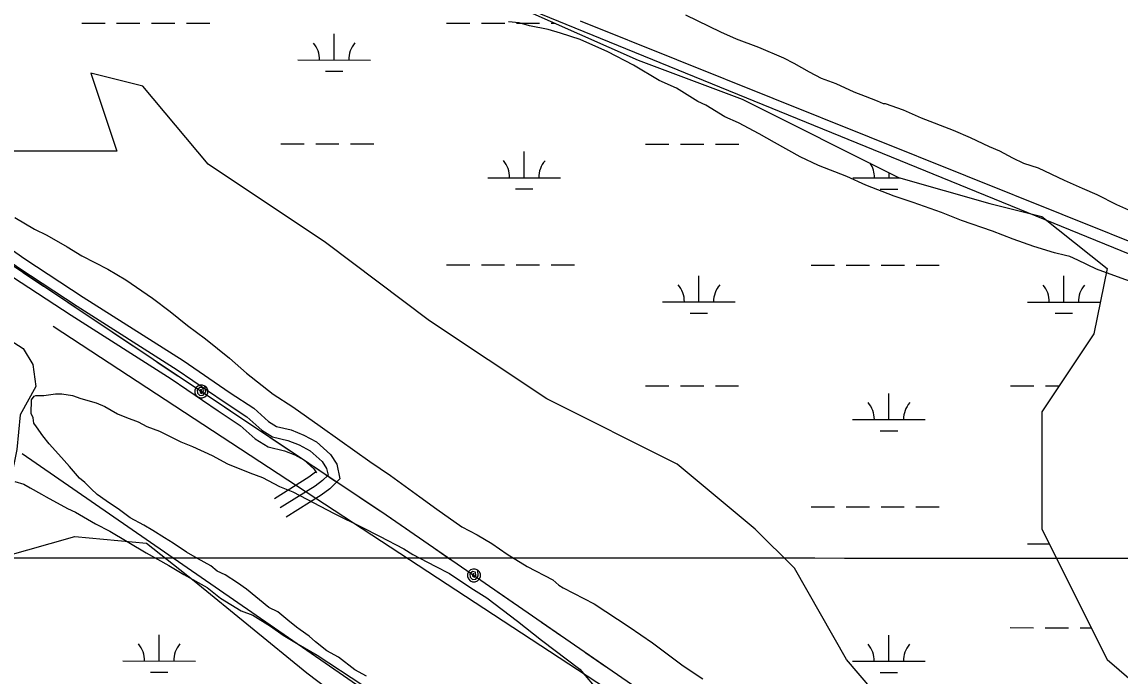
# Model space of a CAD drawing. Extents: x 3245246 to 3283090, y 806824 to 832173.
# Drawn here: x 3266287 to 3267798, y 824164 to 825064 of the extents above; entities that cross this region are included whole.
import ezdxf

# ---------------------------------------------------------------- set-up
doc = ezdxf.new("R2010")
doc.units = 0
for name, color, linetype in [('V-GRID-MAJR', 7, 'Continuous'), ('V-ROAD-CNTR', 7, 'Continuous'), ('V-SITE-VEGE', 7, 'Continuous'), ('V-TOPO-SHOR', 7, 'Continuous'), ('V-UTIL-LINE', 7, 'Continuous'), ('V-WETL-SWMP', 7, 'Continuous')]:
    doc.layers.add(name, color=color, linetype=linetype)

msp = doc.modelspace()

# ---------------------------------------------------------------- linework, layer by layer
at = {"layer": 'V-GRID-MAJR'}
msp.add_spline([(3249423.5, 824337.8), (3254658.5, 824333.6), (3259893.4, 824330.1), (3265128.4, 824327.5), (3270363.4, 824325.6), (3275598.4, 824324.4), (3280833.3, 824324.1)], degree=3, dxfattribs=at)
at = {"layer": 'V-ROAD-CNTR'}
for points in [[(3267055.4, 825066), (3267850.3, 824746.5), (3268555, 824466.2)], [(3266145.9, 824868.9), (3266148.9, 824847.5), (3266155.5, 824827.6), (3266166.1, 824816.8), (3266185.7, 824797.9), (3266221.5, 824769.2), (3266282.9, 824725.9), (3266363.3, 824673.2), (3266500.7, 824585.7), (3266565.5, 824541.6), (3266596.9, 824520.8), (3266617.3, 824502.4), (3266631.9, 824493.5), (3266653.1, 824488.5), (3266668.9, 824482.2), (3266684, 824474.3), (3266700.4, 824459.2), (3266706.4, 824449.8), (3266708.4, 824440.5), (3266701, 824433.1), (3266690.5, 824425.6), (3266642.7, 824395.5)], [(3266132.5, 824856), (3266134.2, 824844.1), (3266142.4, 824819.5), (3266155.6, 824806.1), (3266175.8, 824786.6), (3266212.5, 824757.2), (3266274.5, 824713.5), (3266355.2, 824660.6), (3266492.4, 824573.2), (3266557.1, 824529.2), (3266587.7, 824509), (3266608.3, 824490.4), (3266626.1, 824479.4), (3266648.6, 824474.1), (3266662.7, 824468.5), (3266675.2, 824461.9), (3266688.8, 824449.4), (3266692.3, 824444), (3266692, 824445.3), (3266691.3, 824444.6), (3266682.1, 824438), (3266634.7, 824408.1)], [(3266162.6, 824857.9), (3266163.5, 824850.9), (3266168.6, 824835.6), (3266176.7, 824827.5), (3266195.7, 824809.1), (3266230.5, 824781.2), (3266291.4, 824738.3), (3266371.4, 824685.8), (3266508.9, 824598.2), (3266573.8, 824554.1), (3266606.2, 824532.7), (3266626.3, 824514.5), (3266637.7, 824507.5), (3266657.6, 824502.8), (3266675.2, 824495.8), (3266692.7, 824486.6), (3266711.9, 824468.9), (3266720.5, 824455.7), (3266724.8, 824435.6), (3266710.7, 824421.6), (3266698.8, 824413.1), (3266650.7, 824382.8)]]:
    msp.add_lwpolyline(points, dxfattribs=at)
at = {"layer": 'V-SITE-VEGE'}
for p, q in [((3267199.9, 825074.1), (3267248.4, 825050.8)), ((3266971.1, 825063), (3266956.8, 825064.4)), ((3266985.3, 825059.2), (3266971.1, 825063)), ((3267011.4, 825054.1), (3266985.3, 825059.2)), ((3267028, 825049.1), (3267011.4, 825054.1)), ((3267055.3, 825040.3), (3267028, 825049.1)), ((3267093.2, 825023.1), (3267055.3, 825040.3)), ((3267248.4, 825050.8), (3267269.7, 825040.9)), ((3267269.7, 825040.9), (3267300.6, 825029.8)), ((3267300.6, 825029.8), (3267334.9, 825015)), ((3267128.7, 825004.8), (3267093.2, 825023.1)), ((3267334.9, 825015), (3267349.1, 825007.7)), ((3267164.1, 824984), (3267128.7, 825004.8)), ((3267349.1, 825007.7), (3267370.4, 824995.5)), ((3267370.4, 824995.5), (3267386.9, 824986.9)), ((3267187.8, 824973), (3267164.1, 824984)), ((3267386.9, 824986.9), (3267407.1, 824979.5)), ((3267217.3, 824954.7), (3267187.8, 824973)), ((3267407.1, 824979.5), (3267431.9, 824968.4)), ((3267431.9, 824968.4), (3267447.3, 824962.2)), ((3267228, 824949.8), (3267217.3, 824954.7)), ((3267254, 824933.9), (3267228, 824949.8)), ((3267447.3, 824962.2), (3267463.9, 824956)), ((3267463.9, 824956), (3267472.2, 824952.3)), ((3267472.2, 824952.3), (3267474.6, 824952.3)), ((3267474.6, 824952.3), (3267499.5, 824943.6)), ((3267499.5, 824943.6), (3267524.3, 824932.6)), ((3267272.9, 824925.3), (3267254, 824933.9)), ((3267301.3, 824910.6), (3267272.9, 824925.3)), ((3267524.3, 824932.6), (3267568.2, 824915.3)), ((3267322.6, 824898.4), (3267301.3, 824910.6)), ((3267568.2, 824915.3), (3267591.9, 824905.4)), ((3267591.9, 824905.4), (3267617.9, 824893.1)), ((3267358, 824878.9), (3267322.6, 824898.4)), ((3267617.9, 824893.1), (3267632.1, 824887)), ((3267382.9, 824866.6), (3267358, 824878.9)), ((3267632.1, 824887), (3267649.8, 824877.2)), ((3267649.8, 824877.2), (3267665.2, 824869.8)), ((3267422, 824851.8), (3267382.9, 824866.6)), ((3267665.2, 824869.8), (3267685.4, 824863.6)), ((3267685.4, 824863.6), (3267720.9, 824846.4)), ((3267448, 824839.5), (3267422, 824851.8)), ((3267720.9, 824846.4), (3267745.7, 824835.4)), ((3267487.1, 824824.7), (3267448, 824839.5)), ((3267745.7, 824835.4), (3267765.9, 824826.7)), ((3267513.2, 824816), (3267487.1, 824824.7)), ((3267552.3, 824802.3), (3267513.2, 824816)), ((3267765.9, 824826.7), (3267793.1, 824813.3)), ((3267579.6, 824791.2), (3267552.3, 824802.3)), ((3267793.1, 824813.3), (3267817.9, 824802.2)), ((3266277.6, 824795.1), (3266304.8, 824779.2)), ((3267622.2, 824776.3), (3267579.6, 824791.2)), ((3266304.8, 824779.2), (3266321.4, 824770.7)), ((3266321.4, 824770.7), (3266349.7, 824754.8)), ((3267650.7, 824765.2), (3267622.2, 824776.3)), ((3266349.7, 824754.8), (3266369.8, 824742.6)), ((3267679.1, 824755.3), (3267650.7, 824765.2)), ((3267707.6, 824746.6), (3267679.1, 824755.3)), ((3266369.8, 824742.6), (3266405.3, 824724.2)), ((3267723, 824742.8), (3267707.6, 824746.6)), ((3267728.9, 824741.5), (3267723, 824742.8)), ((3267739.6, 824736.6), (3267728.9, 824741.5)), ((3266405.3, 824724.2), (3266430.1, 824709.6)), ((3267765.6, 824724.3), (3267739.6, 824736.6)), ((3267789.3, 824715.6), (3267765.6, 824724.3)), ((3266430.1, 824709.6), (3266466.7, 824684.1)), ((3267822.5, 824703.3), (3267789.3, 824715.6)), ((3266466.7, 824684.1), (3266491.4, 824665.8)), ((3266491.4, 824665.8), (3266515, 824646.5)), ((3266515, 824646.5), (3266539.7, 824628.2)), ((3266539.7, 824628.2), (3266572.7, 824601.6)), ((3266572.7, 824601.6), (3266596.3, 824581)), ((3266596.3, 824581), (3266632.8, 824551.9)), ((3266300.2, 824525.7), (3266300.3, 824544.2)), ((3266300.3, 824544.2), (3266304.1, 824549.2)), ((3266304.1, 824549.2), (3266306.5, 824550.4)), ((3266306.5, 824550.4), (3266317.6, 824550.3)), ((3266317.6, 824550.3), (3266333.7, 824552.7)), ((3266333.7, 824552.7), (3266342.3, 824552.6)), ((3266342.3, 824552.6), (3266357.1, 824550.1)), ((3266357.1, 824550.1), (3266368.2, 824546.3)), ((3266368.2, 824546.3), (3266389.2, 824540.1)), ((3266632.8, 824551.9), (3266659.9, 824534.8)), ((3266389.2, 824540.1), (3266401.5, 824535.1)), ((3266401.5, 824535.1), (3266418.7, 824525.1)), ((3266659.9, 824534.8), (3266697.7, 824508.1)), ((3266302.7, 824519.5), (3266300.2, 824525.7)), ((3266303.9, 824512.1), (3266302.7, 824519.5)), ((3266307.5, 824507.2), (3266303.9, 824512.1)), ((3266418.7, 824525.1), (3266431, 824520.1)), ((3266431, 824520.1), (3266447, 824513.8)), ((3266447, 824513.8), (3266459.3, 824507.6)), ((3266316.1, 824494.8), (3266307.5, 824507.2)), ((3266459.3, 824507.6), (3266476.6, 824501.3)), ((3266476.6, 824501.3), (3266506.1, 824486.4)), ((3266697.7, 824508.1), (3266724.8, 824488.7)), ((3266324.7, 824483.6), (3266316.1, 824494.8)), ((3266341.9, 824465), (3266324.7, 824483.6)), ((3266506.1, 824486.4), (3266522.1, 824480.1)), ((3266724.8, 824488.7), (3266766.1, 824459.5)), ((3266522.1, 824480.1), (3266549.2, 824467.6)), ((3266549.2, 824467.6), (3266570.1, 824456.4)), ((3266352.9, 824452.6), (3266341.9, 824465)), ((3266366.4, 824436.5), (3266352.9, 824452.6)), ((3266570.1, 824456.4), (3266600.9, 824443.9)), ((3266766.1, 824459.5), (3266794.4, 824440)), ((3266373.8, 824430.3), (3266366.4, 824436.5)), ((3266600.9, 824443.9), (3266618.2, 824437.6)), ((3266618.2, 824437.6), (3266641.5, 824425.2)), ((3266794.4, 824440), (3266834.5, 824410.9)), ((3266277.5, 824432.1), (3266289.8, 824428.3)), ((3266289.8, 824428.3), (3266298.5, 824423.3)), ((3266298.5, 824423.3), (3266314.4, 824414.6)), ((3266382.4, 824421.6), (3266373.8, 824430.3)), ((3266391, 824414.2), (3266382.4, 824421.6)), ((3266641.5, 824425.2), (3266660, 824417.7)), ((3266314.4, 824414.6), (3266320.6, 824410.9)), ((3266320.6, 824410.9), (3266350.1, 824394.6)), ((3266403.3, 824405.5), (3266391, 824414.2)), ((3266660, 824417.7), (3266716.6, 824387.7)), ((3266834.5, 824410.9), (3266858.1, 824393.9)), ((3266350.1, 824394.6), (3266361.2, 824389.7)), ((3266421.7, 824393), (3266403.3, 824405.5)), ((3266436.4, 824381.8), (3266421.7, 824393)), ((3266858.1, 824393.9), (3266892.3, 824369.6)), ((3266361.2, 824389.7), (3266388.3, 824373.5)), ((3266454.9, 824371.9), (3266436.4, 824381.8)), ((3266716.6, 824387.7), (3266754.8, 824369)), ((3266388.3, 824373.5), (3266408, 824363.5)), ((3266408, 824363.5), (3266458.4, 824333.6)), ((3266467.2, 824364.4), (3266454.9, 824371.9)), ((3266483.2, 824354.4), (3266467.2, 824364.4)), ((3266754.8, 824369), (3266779.4, 824356.5)), ((3266892.3, 824369.6), (3266913.6, 824358.6)), ((3266495.5, 824347), (3266483.2, 824354.4)), ((3266513.9, 824334.5), (3266495.5, 824347)), ((3266779.4, 824356.5), (3266812.6, 824339.1)), ((3266913.6, 824358.6), (3266933.7, 824346.4)), ((3266933.7, 824346.4), (3266954.9, 824331.8)), ((3266458.4, 824333.6), (3266489.2, 824316.2)), ((3266528.7, 824325.8), (3266513.9, 824334.5)), ((3266812.6, 824339.1), (3266824.9, 824331.6)), ((3266824.9, 824331.6), (3266855.7, 824315.4)), ((3266954.9, 824331.8), (3266982.1, 824314.7)), ((3266489.2, 824316.2), (3266510.1, 824303.7)), ((3266547.2, 824315.8), (3266528.7, 824325.8)), ((3266555.8, 824308.4), (3266547.2, 824315.8)), ((3266855.7, 824315.4), (3266875.4, 824305.4)), ((3266510.1, 824303.7), (3266542.1, 824286.2)), ((3266566.8, 824303.4), (3266555.8, 824308.4)), ((3266584, 824292.2), (3266566.8, 824303.4)), ((3266875.4, 824305.4), (3266904.9, 824285.5)), ((3266982.1, 824314.7), (3267017.5, 824296.4)), ((3266542.1, 824286.2), (3266560.5, 824271.3)), ((3266596.3, 824283.5), (3266584, 824292.2)), ((3266904.9, 824285.5), (3266927, 824271.8)), ((3267017.5, 824296.4), (3267025.8, 824289.1)), ((3267025.8, 824289.1), (3267031.7, 824285.5)), ((3267031.7, 824285.5), (3267074.3, 824263.4)), ((3266560.5, 824271.3), (3266588.8, 824253.9)), ((3266627.1, 824258.6), (3266596.3, 824283.5)), ((3266927, 824271.8), (3266968.8, 824239.5)), ((3266639.4, 824252.4), (3266627.1, 824258.6)), ((3267074.3, 824263.4), (3267122.7, 824231.8)), ((3266588.8, 824253.9), (3266604.8, 824247.7)), ((3266604.8, 824247.7), (3266629.4, 824232.7)), ((3266652.9, 824241.2), (3266639.4, 824252.4)), ((3266665.2, 824231.3), (3266652.9, 824241.2)), ((3266629.4, 824232.7), (3266646.6, 824220.3)), ((3266670.1, 824227.6), (3266665.2, 824231.3)), ((3266682.4, 824218.9), (3266670.1, 824227.6)), ((3266968.8, 824239.5), (3267002, 824213.4)), ((3267122.7, 824231.8), (3267154.5, 824209.9)), ((3266646.6, 824220.3), (3266667.5, 824207.8)), ((3266691, 824211.4), (3266682.4, 824218.9)), ((3266706.9, 824199), (3266691, 824211.4)), ((3267002, 824213.4), (3267054.8, 824173.7)), ((3267154.5, 824209.9), (3267197, 824178.3)), ((3266667.5, 824207.8), (3266693.3, 824192.9)), ((3266722.9, 824190.3), (3266706.9, 824199)), ((3266693.3, 824192.9), (3266756.1, 824151.8)), ((3266745.1, 824172.9), (3266722.9, 824190.3)), ((3266761.1, 824164.1), (3266745.1, 824172.9)), ((3267054.8, 824173.7), (3267081.8, 824141.4)), ((3267197, 824178.3), (3267224.1, 824160.1))]:
    msp.add_line(p, q, dxfattribs=at)
at = {"layer": 'V-TOPO-SHOR'}
for p, q in [((3269087.8, 822839), (3266330.2, 824645.3)), ((3266287.5, 824470.2), (3270278.6, 821717))]:
    msp.add_line(p, q, dxfattribs=at)
for points in [[(3264688.4, 825622.3), (3264753.5, 825596.2), (3264805.6, 825591.8), (3264948.8, 825518), (3265074.6, 825444.2), (3265226.4, 825357.3), (3265751.3, 824983.9), (3266055, 824779.8), (3266206.8, 824679.9), (3266241.5, 824645.2), (3266289.2, 824614.8), (3266302.2, 824593.1), (3266306.6, 824562.7), (3266284.9, 824523.7), (3266280.5, 824476), (3266271.8, 824432.6), (3266250.1, 824397.9), (3266224, 824345.8), (3266206.6, 824267.7), (3266206.6, 824241.7), (3266202.3, 824211.3)], [(3266413.8, 825315.4), (3268751.2, 824361.2), (3269128.7, 824181.2), (3271358.1, 822867.5), (3272904.3, 822039.6)]]:
    msp.add_lwpolyline(points, dxfattribs=at)
at = {"layer": 'V-UTIL-LINE'}
for points in [[(3264099.8, 825945.6), (3264926.9, 825632.5), (3265435.8, 825282.5), (3265934, 824956.7), (3266788.2, 824386.1)], [(3266288.8, 824719.7), (3266317.1, 824700.8)], [(3266350.4, 824678.6), (3266378.6, 824659.7)], [(3266411.9, 824637.5), (3266440.2, 824618.6)], [(3266473.4, 824596.3), (3266501.7, 824577.5)], [(3266534.1, 824555.8), (3266534.1, 824558.7), (3266532.2, 824557.3), (3266532.3, 824554.6), (3266534.9, 824553.2), (3266536.9, 824556), (3266536.1, 824560.6), (3266531.9, 824561.2), (3266528.2, 824558.1), (3266528.9, 824553.5), (3266532, 824550.3), (3266536.8, 824550.8), (3266540.1, 824555.2), (3266539.1, 824563.3), (3266535.9, 824564.6), (3266532.4, 824564.6), (3266529.1, 824563.3), (3266526.6, 824560.8), (3266525.3, 824557.6), (3266525.3, 824554), (3266526.6, 824550.8), (3266529.1, 824548.3), (3266532.4, 824547), (3266535.9, 824547), (3266539.1, 824548.3), (3266541.6, 824550.8), (3266543, 824554), (3266543, 824557.6), (3266541.6, 824560.8), (3266539.1, 824563.3)], [(3266566.6, 824534.1), (3266594.8, 824515.3)], [(3266628.1, 824493), (3266656.4, 824474.1)], [(3266689.6, 824451.9), (3266717.9, 824433)], [(3266751.2, 824410.8), (3266779.4, 824391.9)], [(3266788.2, 824386.1), (3268612.1, 823126.7), (3269526, 822506.7), (3269963.3, 822199.3), (3270404.7, 821892.7), (3271333.3, 821250.9), (3271806.3, 820946), (3272136.7, 820481.8), (3272808.5, 819584.8), (3273151.4, 819138.5), (3273399.7, 818596.6), (3274946.2, 816474.3)], [(3266788.2, 824386.1), (3266816.1, 824366.8)], [(3266849.1, 824344.1), (3266877, 824324.7)], [(3266909.1, 824302.6), (3266909.1, 824305.5), (3266907.2, 824304.1), (3266907.3, 824301.4), (3266909.9, 824300), (3266911.9, 824302.7), (3266911.2, 824307.3), (3266907, 824308.1), (3266903.3, 824304.9), (3266903.9, 824300.4), (3266906.9, 824297.1), (3266911.7, 824297.5), (3266915.1, 824301.9), (3266914.3, 824310), (3266911, 824311.4), (3266907.5, 824311.4), (3266904.3, 824310.1), (3266901.7, 824307.7), (3266900.3, 824304.5), (3266900.3, 824301), (3266901.6, 824297.7), (3266904, 824295.2), (3266907.2, 824293.8), (3266910.8, 824293.7), (3266914, 824295), (3266916.5, 824297.5), (3266917.9, 824300.7), (3266918, 824304.2), (3266916.7, 824307.5), (3266914.3, 824310)], [(3266941.2, 824280.4), (3266969.2, 824261.1)], [(3267002.1, 824238.4), (3267030.1, 824219.1)], [(3267063, 824196.3), (3267091, 824177)]]:
    msp.add_lwpolyline(points, dxfattribs=at)
at = {"layer": 'V-WETL-SWMP'}
for p, q in [((3266369.6, 825062.8), (3266401.6, 825062.8)), ((3266417.6, 825062.8), (3266449.6, 825062.8)), ((3266465.6, 825062.8), (3266497.6, 825062.8)), ((3266513.6, 825062.8), (3266545.6, 825062.8)), ((3266871.5, 825062.6), (3266903.5, 825062.6)), ((3266919.5, 825062.6), (3266951.5, 825062.6)), ((3266967.5, 825062.6), (3266999.5, 825062.6)), ((3267015.5, 825062.6), (3267020.8, 825062.6)), ((3266716.9, 825011.9), (3266716.9, 825047.9)), ((3266666.9, 825012), (3266766.9, 825011.9)), ((3266704.8, 824996.5), (3266728.8, 824996.5)), ((3266643.4, 824896.5), (3266675.4, 824896.5)), ((3266691.4, 824896.5), (3266723.4, 824896.5)), ((3266739.4, 824896.5), (3266771.4, 824896.5)), ((3267145.3, 824896.3), (3267177.3, 824896.3)), ((3267193.3, 824896.3), (3267225.3, 824896.3)), ((3267241.3, 824896.3), (3267273.3, 824896.3)), ((3266978.2, 824850), (3266978.2, 824886)), ((3266928.2, 824850), (3267028.2, 824850)), ((3267430.1, 824849.8), (3267495.6, 824849.7)), ((3267480.1, 824849.8), (3267480.1, 824857)), ((3266966.2, 824834.5), (3266990.2, 824834.5)), ((3267468.1, 824834.3), (3267492.1, 824834.3)), ((3266871.3, 824729.9), (3266903.3, 824729.9)), ((3266919.3, 824729.9), (3266951.3, 824729.9)), ((3266967.3, 824729.9), (3266999.3, 824729.9)), ((3267015.3, 824729.9), (3267047.3, 824729.9)), ((3267373.2, 824729.7), (3267405.2, 824729.7)), ((3267421.2, 824729.7), (3267453.2, 824729.7)), ((3267469.2, 824729.7), (3267501.2, 824729.7)), ((3267517.2, 824729.7), (3267549.2, 824729.7)), ((3267218.6, 824679.1), (3267218.6, 824715.1)), ((3267720.5, 824678.8), (3267720.5, 824714.8)), ((3267168.6, 824679.1), (3267268.6, 824679)), ((3267670.5, 824678.9), (3267770.5, 824678.8)), ((3267206.6, 824663.6), (3267230.6, 824663.6)), ((3267708.5, 824663.4), (3267732.5, 824663.4)), ((3267145.2, 824563.7), (3267177.2, 824563.6)), ((3267193.2, 824563.6), (3267225.2, 824563.6)), ((3267241.2, 824563.6), (3267273.2, 824563.6)), ((3267647.1, 824563.4), (3267679.1, 824563.4)), ((3267695.1, 824563.4), (3267714.2, 824563.4)), ((3267480, 824517.1), (3267480, 824553.1)), ((3267430, 824517.1), (3267530, 824517.1)), ((3267468, 824501.7), (3267492, 824501.6)), ((3267373.1, 824397.1), (3267405.1, 824397)), ((3267421.1, 824397), (3267453.1, 824397)), ((3267469.1, 824397), (3267501.1, 824397)), ((3267517.1, 824397), (3267549.1, 824397)), ((3267670.4, 824346.2), (3267700.4, 824346.2)), ((3267646.9, 824230.8), (3267678.9, 824230.7)), ((3267694.9, 824230.7), (3267726.9, 824230.7)), ((3267742.9, 824230.7), (3267758, 824230.7)), ((3266476, 824184.8), (3266476, 824220.8)), ((3267479.8, 824184.4), (3267479.9, 824220.4)), ((3266426, 824184.9), (3266526, 824184.8)), ((3267429.8, 824184.4), (3267529.8, 824184.4)), ((3266464, 824169.4), (3266488, 824169.4)), ((3267467.8, 824169), (3267491.8, 824169))]:
    msp.add_line(p, q, dxfattribs=at)
for points in [[(3266095.4, 825460.2), (3266382.1, 825370.6), (3266579.2, 825262.9), (3266812.2, 825155.3), (3267134.8, 825011.9), (3267278.2, 824958), (3267493.2, 824850.4), (3267618.7, 824814.6), (3267690.4, 824796.6), (3267780, 824724.9), (3267762, 824635.2), (3267690.4, 824527.6), (3267690.4, 824366.2), (3267780, 824186.8), (3267905.4, 824079.2), (3268156.3, 823953.7), (3268263.9, 823881.9), (3268317.6, 823828.1), (3268425.1, 823756.4), (3268550.6, 823917.8), (3268622.3, 824025.4), (3268729.8, 824043.3)], [(3268819.4, 823290.1), (3268640.2, 823361.8), (3268622.3, 823469.4), (3268532.7, 823523.2), (3268514.8, 823469.4), (3268496.8, 823451.5), (3268263.9, 823595), (3267780, 823881.9), (3267529.1, 824061.3), (3267421.5, 824186.8), (3267349.9, 824312.4), (3267296.1, 824366.2), (3267188.6, 824455.9), (3267009.3, 824545.5), (3266848.1, 824653.1), (3266704.7, 824760.8), (3266543.4, 824868.4), (3266453.8, 824976), (3266382.1, 824993.9), (3266417.9, 824886.3), (3266274.6, 824886.3)], [(3266730.9, 823111), (3266101.7, 823392.9), (3266021.9, 823458.7), (3266021.9, 823519.8), (3266064.1, 823670.2), (3266097, 823811.2), (3266134.6, 823900.5), (3266186.2, 823994.5), (3266242.6, 824074.4), (3266261.3, 824328.1), (3266359.9, 824356.3), (3266458.6, 824346.9), (3266524.3, 824295.2), (3266679.2, 824168.4), (3266890.5, 824008.6), (3267153.5, 823853.5), (3267402.3, 823703.1), (3268252.2, 823101.6)]]:
    msp.add_lwpolyline(points, dxfattribs=at)
for centre, start, end in [((3266661.6, 825012.4), 359.2032, 40.7468), ((3266772.1, 825012.4), 139.2032, 180.7468), ((3266923, 824850.5), 359.2032, 40.7468), ((3267033.5, 824850.4), 139.2032, 180.7468), ((3267424.9, 824850.3), 359.2032, 34.145), ((3267163.4, 824679.6), 359.2032, 40.7468), ((3267273.9, 824679.5), 139.2032, 180.7468), ((3267665.3, 824679.3), 359.2032, 40.7468), ((3267775.8, 824679.3), 139.2032, 180.7468), ((3267424.7, 824517.6), 359.2032, 40.7468), ((3267535.2, 824517.5), 139.2032, 180.7468), ((3266420.8, 824185.3), 359.2032, 40.7468), ((3266531.3, 824185.3), 139.2032, 180.7468), ((3267424.6, 824184.9), 359.2032, 40.7468), ((3267535.1, 824184.9), 139.2032, 180.7468)]:
    msp.add_arc(centre, 35.2, start, end, dxfattribs=at)

doc.saveas('drawing.dxf')
